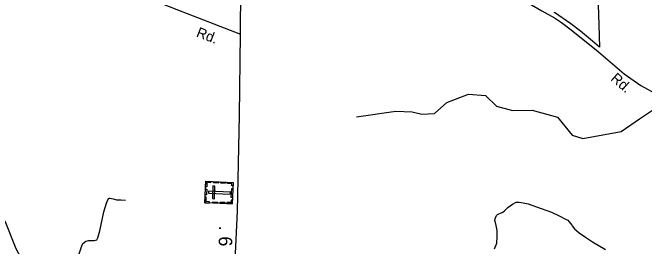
# Model space of a CAD drawing. Extents: x 2220236 to 2384410, y 720751 to 894131.
# Drawn here: x 2331894 to 2337759, y 796965 to 799137 of the extents above; entities that cross this region are included whole.
import ezdxf

# ---------------------------------------------------------------- set-up
doc = ezdxf.new("R2010")
doc.units = 0
doc.layers.add('Default', color=7, linetype='Continuous')

msp = doc.modelspace()

# ---------------------------------------------------------------- linework, layer by layer
at = {"layer": 'Default'}
for points in [[(2334010.1, 798937), (2334012.4, 799365.2), (2334003.6, 799595), (2334002.9, 799826.5), (2334013.1, 799920.7), (2334033.6, 800010.7), (2334064.3, 800149.9)], [(2334064.3, 800149.9), (2334415.2, 800157.1), (2334930.7, 800187.8), (2334994.1, 800183.7), (2335055.5, 800169.4), (2335125.1, 800142.8), (2335178.3, 800110), (2335268.3, 800067), (2335417.6, 799974.9), (2335639.7, 799837.2), (2335830.9, 799717), (2336227.8, 799479.5), (2336440.6, 799362.8), (2336673.8, 799231.8), (2336806.9, 799154.4), (2336923.5, 799088.9), (2336991.1, 799043.9), (2337066.8, 798986.6), (2337312.3, 798792.1), (2337571.1, 798567.9), (2337725.5, 798458.4), (2337883.1, 798374.4)], [(2337316.5, 799585.2), (2337336.5, 799022.5), (2337344, 798814.9), (2337278, 798870.9), (2337167.8, 798963.2), (2337076, 799033.2), (2336925.2, 799136.5), (2336925, 799139.9)], [(2337316.5, 799585.2), (2337336.5, 799022.5), (2337344, 798814.9), (2337278, 798870.9), (2337167.8, 798963.2), (2337076, 799033.2), (2336925.2, 799136.5), (2336925, 799139.9)], [(2332959.6, 799347.9), (2333417.8, 799165.2), (2334010.1, 798937)], [(2335087.3, 798167.3), (2335453.3, 798221.6), (2335603.2, 798214.6), (2335694.2, 798192.1), (2335811.1, 798200.1), (2335926.1, 798303.3), (2336125.2, 798380.4), (2336284.2, 798367.2), (2336385.3, 798266.3), (2336535.2, 798226.4), (2336718.3, 798230.7), (2336953.3, 798164.7), (2337088.2, 797999.6), (2337188.3, 797967.6), (2337543.5, 798032.1), (2337713.5, 798151.2), (2337908.9, 798281.2), (2337964.8, 798328.5), (2338037.6, 798420.8), (2338095.9, 798794.7), (2338417.4, 798966.3), (2338583.2, 799019)], [(2333934.9, 795756.8), (2333959.7, 796833.3), (2333983.3, 797293.6), (2333999, 798180.6), (2334010.1, 798937)], [(2332506.7, 796878.4), (2332537.8, 796971.7), (2332546, 796991.3), (2332559.1, 797002.8), (2332573.8, 797012.6), (2332585.2, 797017.5), (2332598.3, 797019.1), (2332621.2, 797019.1), (2332635.9, 797019.1), (2332655.5, 797020.8), (2332675.2, 797027.3), (2332686.6, 797043.7), (2332703, 797110.9), (2332742.2, 797286), (2332765.1, 797366.2), (2332776.6, 797397.3), (2332786.4, 797410.4), (2332789.6, 797412.1), (2332801.1, 797412.1), (2332838.7, 797403.9), (2332860, 797399), (2332899.2, 797397.3), (2332941.7, 797394.1)], [(2336367.1, 796943.8), (2336389.2, 796994.7), (2336393.6, 797054.5), (2336391.4, 797112), (2336382.6, 797158.4), (2336375.9, 797187.2), (2336371.5, 797207.1), (2336373.7, 797220.4), (2336378.2, 797231.5), (2336387, 797253.6), (2336395.8, 797262.4), (2336409.1, 797269.1), (2336422.4, 797273.5), (2336444.5, 797282.3), (2336462.2, 797295.6), (2336493.1, 797326.6), (2336535.1, 797357.6), (2336568.3, 797375.3), (2336597.1, 797377.5), (2336634.6, 797370.8), (2336681.1, 797359.8), (2336756.3, 797333.2), (2336897.8, 797282.3), (2336968.5, 797249.2), (2337028.2, 797218.2), (2337048.1, 797209.3), (2337059.2, 797196.1), (2337076.9, 797173.9), (2337096.8, 797145.2), (2337110, 797127.5), (2337154.3, 797089.9), (2337211.7, 797052.2), (2337278.1, 797008), (2337397.5, 796935)], [(2331822.1, 797201.5), (2331922.5, 796945.4), (2331969.3, 796858.4), (2331979.3, 796789.8), (2331989.4, 796704.4), (2331994.4, 796623.2)]]:
    msp.add_lwpolyline(points, dxfattribs=at)
for points in [[(2333679.2, 797370.9), (2333687.2, 797569.8), (2333941.6, 797559.5), (2333933.6, 797360.6)], [(2333730.5, 797568.1), (2333730.1, 797556.8), (2333697.9, 797558.1), (2333696.3, 797517.6), (2333685.2, 797518), (2333687.3, 797569.9)], [(2333748.8, 797408.9), (2333767.5, 797408.2), (2333772.2, 797525.8), (2333753.6, 797526.6)], [(2333803.1, 797553.8), (2333759.8, 797555.5), (2333760.3, 797566.9), (2333803.6, 797565.1)], [(2333869, 797551.1), (2333825.7, 797552.8), (2333826.2, 797564.2), (2333869.4, 797562.5)], [(2333940.3, 797526.4), (2333928.8, 797526.9), (2333929.7, 797548.8), (2333889.3, 797550.5), (2333889.8, 797561.6), (2333941.6, 797559.5)], [(2333682.2, 797444.9), (2333684.3, 797496.7), (2333695.7, 797496.2), (2333693.6, 797444.4)], [(2333712.8, 797478.6), (2333712.1, 797460), (2333914.7, 797451.8), (2333915.5, 797470.4)], [(2333924.4, 797418.5), (2333927.9, 797503.2), (2333939.3, 797502.8), (2333935.8, 797418)], [(2333722.4, 797369.1), (2333722.9, 797380.5), (2333690.7, 797381.8), (2333692.4, 797422.3), (2333681.3, 797422.8), (2333679.2, 797370.9)], [(2333934.9, 797393.6), (2333923.4, 797394.1), (2333922.5, 797372.1), (2333882.1, 797373.8), (2333881.7, 797362.6), (2333933.5, 797360.5)], [(2333796.5, 797366.1), (2333753.2, 797367.9), (2333753.7, 797379.2), (2333797, 797377.5)], [(2333863.7, 797363.4), (2333820.4, 797365.1), (2333820.9, 797376.5), (2333864.2, 797374.8)]]:
    msp.add_lwpolyline(points, close=True, dxfattribs=at)

# ---------------------------------------------------------------- texts
for s, height, rotation, p in [('Rd.', 95, 338.93985, (2333592.7, 798916.2)), ('Rd.', 95, 318.73138, (2337440.5, 798514.5)), ('.', 125, 269.17888, (2333810.1, 797157.7)), ('6', 125, 269.17888, (2333808.7, 797059.3))]:
    msp.add_text(s, height=height, rotation=rotation, dxfattribs=at).set_placement(p)

doc.saveas('drawing.dxf')
